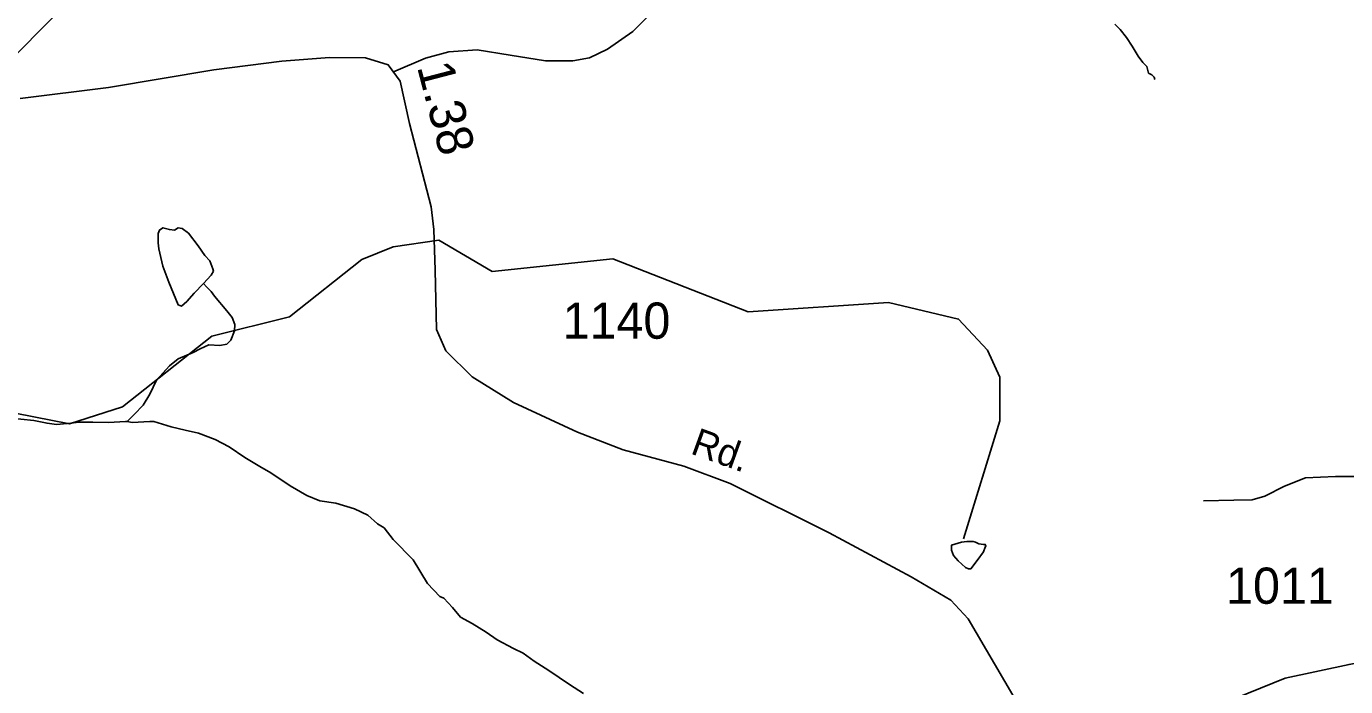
# Model space of a CAD drawing. Extents: x 2001466 to 2224147, y 644118 to 847247.
# Drawn here: x 2011176 to 2015726, y 700828 to 703106 of the extents above; entities that cross this region are included whole.
import ezdxf

# ---------------------------------------------------------------- set-up
doc = ezdxf.new("R2010")
doc.units = 0
for name, color, linetype in [('Exist Hydrographic Misc Water Feature', 7, 'Continuous'), ('Exist Railroad Mainline', 7, 'Continuous'), ('Exist Road Non-System Type 51', 7, 'Continuous'), ('Exist Road Secondary Mileage Hundredths English Label', 7, 'Continuous'), ('Exist Road Secondary Type 51 Attributed', 7, 'Continuous'), ('Exist Road Secondary Type 51 Label', 7, 'Continuous'), ('Exist Road Secondary Type 51 Number Label', 7, 'Continuous')]:
    doc.layers.add(name, color=color, linetype=linetype)

msp = doc.modelspace()

# ---------------------------------------------------------------- linework, layer by layer
at = {"layer": 'Exist Hydrographic Misc Water Feature'}
for points in [[(2014929.7, 703113), (2014947.8, 703095), (2014969.7, 703067.1), (2014989.8, 703037.1), (2015009.9, 703003), (2015025.9, 702981), (2015039.9, 702967), (2015046, 702945), (2015057.9, 702939), (2015065.9, 702931.1), (2015067.9, 702923.1)], [(2011786.7, 702219.1), (2011754.9, 702185.1), (2011728.9, 702157.1), (2011710.8, 702141.1), (2011698.7, 702145.1), (2011666.7, 702223.1), (2011646.6, 702279), (2011632.7, 702339), (2011630.7, 702359), (2011630.7, 702391), (2011634.8, 702403), (2011646.6, 702411), (2011668.8, 702405), (2011686.6, 702403), (2011698.7, 702411), (2011712.7, 702409), (2011734.6, 702393), (2011768.7, 702349.1), (2011790.8, 702315.1), (2011808.6, 702297.1), (2011818.7, 702269.1), (2011820.7, 702261.1), (2011812.7, 702247.2), (2011786.7, 702219.1)], [(2014407.7, 701337.8), (2014532.8, 701745.4), (2014532.8, 701896.4), (2014490.7, 701989), (2014390.7, 702096.1), (2014148.7, 702153.5), (2013665.6, 702120.7), (2013198.7, 702304.1), (2012782.6, 702260.1), (2012598.7, 702368.8), (2012440.6, 702345.7), (2012332.8, 702302.1), (2012082.8, 702103.7), (2011815.6, 702036.9), (2011507.6, 701793.8), (2011324.7, 701735.2), (2010590.6, 701878.2), (2010390.7, 701875.6)], [(2011866.9, 702009.2), (2011880.8, 702023.2), (2011892.9, 702055.2), (2011894.8, 702077.2), (2011884.9, 702101.3), (2011866.9, 702125.1), (2011824.6, 702175.2), (2011812.7, 702191.1), (2011796.7, 702207.2), (2011786.7, 702219.1)], [(2011523, 701743), (2011547, 701767), (2011579, 701799.1), (2011601.1, 701837), (2011624.9, 701885), (2011669, 701935.1), (2011698.9, 701959.1), (2011750.8, 701981.1), (2011774.8, 701993.1), (2011804.7, 702007.2), (2011842.9, 702005.2), (2011866.9, 702009.2)], [(2011523, 701743), (2011517.1, 701743), (2011459, 701739), (2011405.1, 701740.9), (2011357.1, 701740.9), (2011329, 701736.9), (2011279, 701732.8), (2011247, 701736.8), (2011201.1, 701746.8), (2011157, 701750.8), (2011123.2, 701752.8), (2011075, 701758.7), (2011021, 701762.7), (2010975.1, 701772.7), (2010901.1, 701804.6), (2010871.1, 701818.6), (2010839.2, 701832.6), (2010829.1, 701838.6)], [(2013097.4, 700804.1), (2013049.4, 700836.1), (2012977.4, 700884), (2012927.4, 700916), (2012889.5, 700943.9), (2012855.2, 700959.9), (2012799.2, 700989.9), (2012761.3, 701015.9), (2012713.3, 701045.8), (2012673.3, 701067.8), (2012645.3, 701101.8), (2012615.3, 701133.7), (2012601.4, 701139.8), (2012559.3, 701183.8), (2012509.1, 701265.7), (2012441.2, 701335.6), (2012409.2, 701375.6), (2012387.1, 701389.6), (2012353.3, 701419.6), (2012307.1, 701441.6), (2012243.1, 701461.5), (2012187.2, 701469.5), (2012143.1, 701487.4), (2012085.3, 701521.4), (2012019, 701565.4), (2011981.1, 701587.3), (2011929, 701619.3), (2011875.1, 701655.2), (2011827.1, 701681.2), (2011769.1, 701703.1), (2011723.1, 701713.1), (2011675.2, 701725.1), (2011615.1, 701743.1), (2011601.1, 701743.1), (2011541, 701739), (2011523, 701743)], [(2014454.8, 701262.9), (2014433.1, 701234.9), (2014424.9, 701234.9), (2014415.1, 701238.9), (2014388.8, 701262.8), (2014372.8, 701280.8), (2014366.9, 701298.8), (2014366.9, 701312.8), (2014366.9, 701316.8), (2014400.9, 701326.8), (2014419, 701328.8), (2014440.9, 701328.9), (2014448.9, 701326.9), (2014461, 701320.9), (2014477, 701318.9), (2014482.9, 701318.9), (2014485, 701312.9), (2014482.9, 701308.9), (2014477, 701292.9), (2014454.8, 701262.9)]]:
    msp.add_lwpolyline(points, dxfattribs=at)
at = {"layer": 'Exist Railroad Mainline'}
msp.add_lwpolyline([(2011011.5, 702855.5), (2011112.7, 702979.6), (2011218.3, 703087.9), (2011331.9, 703202.4)], dxfattribs=at)
at = {"layer": 'Exist Road Non-System Type 51'}
for points in [[(2012441.5, 702949.4), (2012552.7, 702995.8), (2012633.2, 703018.5), (2012730.2, 703024.7), (2012843.8, 703006.1), (2012965.6, 702987.5), (2013060.6, 702987.5), (2013118.4, 702997.9), (2013180.3, 703026.8), (2013267.1, 703088.8), (2013455, 703278.8), (2013545.8, 703425.5), (2013605.7, 703568.1), (2013622.2, 703704.4), (2013622.2, 703842.8), (2013595.4, 704068), (2013580.9, 704125.9), (2013531.3, 704229.2), (2013421.9, 704421.3)], [(2016097.8, 701476), (2016053.5, 701501.7), (2015960.7, 701543.3), (2015890.4, 701556.1), (2015807.2, 701552.9), (2015765.7, 701552.9), (2015691.3, 701552.9), (2015587, 701548.8), (2015514.7, 701519.9), (2015446.6, 701485.8), (2015403.2, 701472.4), (2015340.3, 701471.3), (2015236, 701469.3)]]:
    msp.add_lwpolyline(points, dxfattribs=at)
at = {"layer": 'Exist Road Secondary Type 51 Attributed'}
for points in [[(2014577.6, 700798.8), (2014423.6, 701062.3), (2014364.6, 701126.1), (2014227.4, 701207.6), (2013945, 701359.2), (2013602.8, 701528.5), (2013443.2, 701589.1), (2013234.2, 701645), (2013076.3, 701705.7), (2012856.1, 701807.9), (2012713.3, 701897.3), (2012622.4, 701986.7), (2012590.5, 702060.1), (2012585.7, 702264.5), (2012580.9, 702405), (2012572.1, 702483.2), (2012497.1, 702770.6), (2012465.2, 702917.4), (2012423.7, 702973.3), (2012345.6, 702997.3), (2012221.1, 702998.9), (2012056.8, 702986.1), (2011822.3, 702955.8), (2011459.3, 702895.1), (2011154.6, 702856.8)], [(2019122.1, 702770.6), (2019002, 702709.1), (2018927.1, 702659.6), (2018809, 702544.6), (2018482.7, 702199.8), (2018165.2, 701891.6), (2018001.7, 701732), (2017756, 701561.2), (2017515.1, 701385.5), (2017363.5, 701297.7), (2017145.8, 701222.7), (2016616.1, 701085.4), (2016233.2, 701005.6), (2015737.8, 700905), (2015517.6, 700857.1), (2015346.9, 700788.4), (2015198.6, 700697.4), (2015069.3, 700582.5), (2014875.5, 700360.6), (2014759, 700218.5)]]:
    msp.add_lwpolyline(points, dxfattribs=at)

# ---------------------------------------------------------------- texts
at = {"layer": 'Exist Road Secondary Mileage Hundredths English Label'}
msp.add_text('1.38', height=125, rotation=284.6241, dxfattribs=at).set_placement((2012522.3, 702967))
at = {"layer": 'Exist Road Secondary Type 51 Label'}
msp.add_text('Rd.', height=95, rotation=340.1369, dxfattribs=at).set_placement((2013462.6, 701633.3))
at = {"layer": 'Exist Road Secondary Type 51 Number Label'}
for s, p in [('1140', (2013025, 702028.4)), ('1011', (2015313.3, 701114))]:
    msp.add_text(s, height=125, dxfattribs=at).set_placement(p)

doc.saveas('drawing.dxf')
